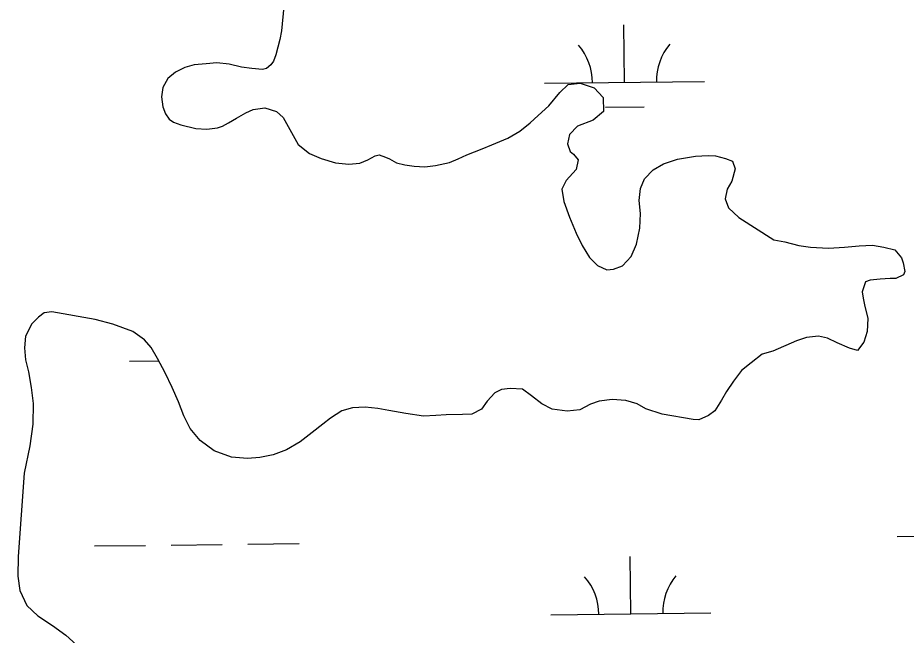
# Model space of a CAD drawing. Extents: x 3683613 to 3738215, y 469626 to 495384.
# Drawn here: x 3718158 to 3718713, y 490214 to 490601 of the extents above; entities that cross this region are included whole.
import ezdxf

# ---------------------------------------------------------------- set-up
doc = ezdxf.new("R2010")
doc.units = 0
doc.layers.add('V-TOPO-SHOR', color=7, linetype='Continuous')
doc.layers.add('V-WETL-SWMP', color=7, linetype='Continuous')

msp = doc.modelspace()

# ---------------------------------------------------------------- linework, layer by layer
at = {"layer": 'V-TOPO-SHOR'}
for points in [[(3718324.25, 490607.51), (3718322.91, 490592.27), (3718321.76, 490587.05), (3718320.62, 490582.23), (3718319.34, 490577.27), (3718317.93, 490573.36), (3718316.25, 490571.01), (3718313.53, 490568.78), (3718310.93, 490568.24), (3718304.41, 490568.73), (3718297.77, 490569.73), (3718290.2, 490571.51), (3718282.39, 490572.25), (3718275.75, 490571.69), (3718268.2, 490571), (3718262.48, 490569.41), (3718256.5, 490566.51), (3718251.84, 490562.45), (3718248.74, 490556.83), (3718247.73, 490551.09), (3718248.68, 490544.85), (3718250.4, 490540.43), (3718252.63, 490537.06), (3718255.38, 490535.12), (3718259.94, 490533.45), (3718269.2, 490531.29), (3718276.23, 490530.94), (3718282.87, 490531.63), (3718285.99, 490532.81), (3718289.76, 490534.79), (3718294.69, 490537.81), (3718300.66, 490541.1), (3718305.21, 490543.08), (3718312.36, 490544.16), (3718319.8, 490541.85), (3718323.85, 490538.23), (3718333.19, 490521.22), (3718340.38, 490515.66), (3718347.56, 490512.58), (3718356.56, 490509.76), (3718364.9, 490509.03), (3718371.93, 490509.58), (3718376.87, 490511.57), (3718381.41, 490514.19), (3718383.88, 490514.73), (3718387.93, 490513.32), (3718390.41, 490512.29), (3718394.85, 490509.84), (3718399.94, 490508.44), (3718405.8, 490507.69), (3718412.44, 490507.34), (3718419.08, 490508.15), (3718427.93, 490510.02), (3718433.25, 490512.27), (3718438.84, 490514.77), (3718448.32, 490518.6), (3718454.43, 490520.98), (3718464.43, 490525.2), (3718471.96, 490529.67), (3718478.31, 490534.78), (3718483.37, 490539.37), (3718489.98, 490545.52), (3718496.83, 490553.76), (3718502.14, 490558.74), (3718509.56, 490559.7), (3718518.43, 490556.75), (3718524.06, 490550.66), (3718524.24, 490541.94), (3718517.63, 490536.56), (3718507.89, 490532.73), (3718502.97, 490527.49), (3718501.7, 490521.76), (3718503.29, 490516.82), (3718505.51, 490515.14), (3718508.39, 490511.64), (3718507.12, 490505.51), (3718500.91, 490498.7), (3718498.07, 490493.35), (3718499.42, 490485.54), (3718502.99, 490475.79), (3718507.08, 490465.79), (3718510.9, 490458), (3718515.5, 490450.47), (3718520.34, 490445.55), (3718526.35, 490442.85), (3718530.52, 490443.13), (3718536.1, 490445.24)], [(3718536.1, 490445.24), (3718541.41, 490451.14), (3718544.88, 490458.97), (3718546.91, 490468.88), (3718547.25, 490477.99), (3718546.43, 490486.19), (3718547.3, 490493.62), (3718549.87, 490499.76), (3718555.18, 490505.38), (3718561.67, 490509.19), (3718570.37, 490512.11), (3718581.69, 490513.99), (3718589.64, 490514.3), (3718594.19, 490514.06), (3718600.45, 490512.53), (3718604.76, 490510.73), (3718606.48, 490506.05), (3718604.44, 490498.36), (3718601.47, 490493.27), (3718600.2, 490487.27), (3718602.45, 490481.68), (3718608.86, 490475.47), (3718630.68, 490461.65), (3718637.59, 490460.26), (3718646.33, 490457.96), (3718653.63, 490457.09), (3718664.83, 490456.37), (3718674.98, 490457.08), (3718684.1, 490457.91), (3718692.43, 490458.34), (3718699.47, 490457.08), (3718706.38, 490455.3), (3718710.57, 490450.37), (3718711.63, 490447.12), (3718712.7, 490441.79), (3718711.8, 490439.7), (3718707, 490437.46), (3718703.48, 490437.31), (3718697.1, 490437.01), (3718690.98, 490436.33), (3718687.99, 490435.4), (3718685.82, 490429.14), (3718686.49, 490425.1), (3718687.42, 490420.82), (3718689.55, 490412.36), (3718689.08, 490404.15), (3718687.03, 490397.5), (3718683.02, 490392.27), (3718677.94, 490393.81), (3718670.23, 490397.15), (3718664.23, 490399.98), (3718658.62, 490401.25), (3718651.2, 490400.56), (3718644.84, 490398.31), (3718630.02, 490391.98), (3718623.39, 490389.99), (3718616.52, 490384.61), (3718610.56, 490379.76), (3718605.39, 490373.22), (3718601.12, 490366.69), (3718598.03, 490361.33), (3718593.77, 490354.67), (3718589.75, 490351.65), (3718583.9, 490349.02), (3718580.25, 490349.12), (3718560.96, 490352.41), (3718550.66, 490355.86), (3718545.17, 490358.96), (3718538.13, 490361.13), (3718529.53, 490361.61), (3718521.46, 490360.65), (3718516, 490358.67), (3718509.38, 490355.25), (3718501.44, 490354.42), (3718492.06, 490355.67), (3718485.66, 490358.89), (3718479.25, 490363.94), (3718473.5, 490368.07), (3718465.82, 490368.55), (3718460.48, 490367.87), (3718456.32, 490365.77), (3718451.53, 490360.66), (3718447.91, 490355.56), (3718441.81, 490352.53), (3718436.08, 490352.24), (3718425.8, 490352.18), (3718419.29, 490351.76), (3718411.61, 490351.32), (3718400.66, 490352.96), (3718389.97, 490354.72), (3718383.06, 490356.12), (3718375.11, 490356.85), (3718367.3, 490356.42), (3718360.54, 490354.56), (3718353.53, 490350.09), (3718348.74, 490346.29), (3718342, 490341.04), (3718334.47, 490335.27), (3718325.91, 490330.15), (3718317.72, 490326.98), (3718309.4, 490325.37)], [(3718309.4, 490325.37), (3718301.59, 490324.81), (3718291.69, 490325.66), (3718280.72, 490329.51), (3718271.96, 490335.97), (3718265.8, 490343.49), (3718261.72, 490351.54), (3718258.55, 490360.25), (3718254.59, 490369.08), (3718250.11, 490378.3), (3718245.38, 490387.26), (3718241.3, 490394.14), (3718237.11, 490399.07), (3718229.92, 490404.24), (3718217.39, 490408.73), (3718206.31, 490411.79), (3718179.19, 490416.59), (3718174.51, 490415.91), (3718170.88, 490413.29), (3718166.73, 490409.1), (3718162.87, 490401.4), (3718162.13, 490393.97), (3718162.82, 490386.42), (3718164.69, 490378.88), (3718166.43, 490369.25), (3718167.66, 490359.1), (3718167.47, 490346.21), (3718165.46, 490332.66), (3718162.04, 490315.58), (3718158.16, 490263.34), (3718157.96, 490251.22), (3718159.19, 490242.25), (3718163.54, 490232.76), (3718170.6, 490226.29), (3718179.75, 490220.22), (3718188.12, 490214.15), (3718194.67, 490208.06)]]:
    msp.add_lwpolyline(points, dxfattribs=at)
at = {"layer": 'V-WETL-SWMP'}
for p, q in [((3718324.26, 490607.51), (3718322.91, 490592.27)), ((3718322.91, 490592.27), (3718321.76, 490587.05)), ((3718537.34, 490560.15), (3718536.92, 490596.14)), ((3718321.76, 490587.05), (3718320.62, 490582.23)), ((3718320.62, 490582.23), (3718319.34, 490577.27)), ((3718319.34, 490577.27), (3718317.93, 490573.36)), ((3718262.48, 490569.41), (3718256.5, 490566.51)), ((3718268.2, 490571), (3718262.48, 490569.41)), ((3718275.75, 490571.69), (3718268.2, 490571)), ((3718282.39, 490572.25), (3718275.75, 490571.69)), ((3718290.2, 490571.51), (3718282.39, 490572.25)), ((3718297.77, 490569.73), (3718290.2, 490571.51)), ((3718304.41, 490568.73), (3718297.77, 490569.73)), ((3718316.25, 490571), (3718313.53, 490568.78)), ((3718317.93, 490573.36), (3718316.25, 490571)), ((3718256.5, 490566.51), (3718251.84, 490562.45)), ((3718310.93, 490568.24), (3718304.41, 490568.73)), ((3718313.53, 490568.78), (3718310.93, 490568.24)), ((3718251.84, 490562.45), (3718248.74, 490556.83)), ((3718487.35, 490559.56), (3718587.34, 490560.73)), ((3718496.83, 490553.76), (3718502.14, 490558.74)), ((3718502.14, 490558.74), (3718509.56, 490559.69)), ((3718509.56, 490559.69), (3718518.43, 490556.75)), ((3718248.74, 490556.83), (3718247.73, 490551.09)), ((3718489.98, 490545.52), (3718496.83, 490553.76)), ((3718518.43, 490556.75), (3718524.06, 490550.66)), ((3718247.73, 490551.09), (3718248.68, 490544.85)), ((3718524.06, 490550.66), (3718524.24, 490541.93)), ((3718248.68, 490544.85), (3718250.4, 490540.43)), ((3718300.66, 490541.1), (3718305.21, 490543.08)), ((3718305.21, 490543.08), (3718312.36, 490544.16)), ((3718312.36, 490544.16), (3718319.8, 490541.85)), ((3718319.8, 490541.85), (3718323.85, 490538.23)), ((3718483.37, 490539.37), (3718489.98, 490545.52)), ((3718524.24, 490541.93), (3718517.63, 490536.56)), ((3718525.52, 490544.58), (3718549.52, 490544.86)), ((3718250.4, 490540.43), (3718252.63, 490537.06)), ((3718252.63, 490537.06), (3718255.38, 490535.12)), ((3718289.76, 490534.79), (3718294.69, 490537.81)), ((3718294.69, 490537.81), (3718300.66, 490541.1)), ((3718323.85, 490538.23), (3718333.19, 490521.22)), ((3718478.31, 490534.78), (3718483.37, 490539.37)), ((3718517.63, 490536.56), (3718507.89, 490532.73)), ((3718255.38, 490535.12), (3718259.94, 490533.45)), ((3718259.94, 490533.45), (3718269.2, 490531.29)), ((3718269.2, 490531.29), (3718276.23, 490530.94)), ((3718276.23, 490530.94), (3718282.87, 490531.62)), ((3718282.87, 490531.62), (3718285.99, 490532.81)), ((3718285.99, 490532.81), (3718289.76, 490534.79)), ((3718471.96, 490529.67), (3718478.31, 490534.78)), ((3718507.89, 490532.73), (3718502.97, 490527.49)), ((3718454.43, 490520.98), (3718464.43, 490525.2)), ((3718464.43, 490525.2), (3718471.96, 490529.67)), ((3718502.97, 490527.49), (3718501.7, 490521.76)), ((3718333.19, 490521.22), (3718340.39, 490515.66)), ((3718448.32, 490518.6), (3718454.43, 490520.98)), ((3718501.7, 490521.76), (3718503.29, 490516.82)), ((3718340.39, 490515.66), (3718347.57, 490512.58)), ((3718376.87, 490511.57), (3718381.41, 490514.19)), ((3718381.41, 490514.19), (3718383.88, 490514.73)), ((3718383.88, 490514.73), (3718387.93, 490513.32)), ((3718433.25, 490512.27), (3718438.84, 490514.77)), ((3718438.84, 490514.77), (3718448.32, 490518.6)), ((3718503.29, 490516.82), (3718505.51, 490515.14)), ((3718505.51, 490515.14), (3718508.39, 490511.64)), ((3718570.37, 490512.11), (3718581.69, 490513.99)), ((3718581.69, 490513.99), (3718589.64, 490514.3)), ((3718589.64, 490514.3), (3718594.19, 490514.06)), ((3718594.19, 490514.06), (3718600.45, 490512.53)), ((3718347.57, 490512.58), (3718356.56, 490509.76)), ((3718356.56, 490509.76), (3718364.9, 490509.03)), ((3718364.9, 490509.03), (3718371.93, 490509.58)), ((3718371.93, 490509.58), (3718376.87, 490511.57)), ((3718387.93, 490513.32), (3718390.41, 490512.29)), ((3718390.41, 490512.29), (3718394.85, 490509.84)), ((3718394.85, 490509.84), (3718399.94, 490508.44)), ((3718399.94, 490508.44), (3718405.8, 490507.69)), ((3718412.44, 490507.33), (3718419.08, 490508.15)), ((3718419.08, 490508.15), (3718427.93, 490510.02)), ((3718427.93, 490510.02), (3718433.25, 490512.27)), ((3718508.39, 490511.64), (3718507.12, 490505.51)), ((3718555.18, 490505.38), (3718561.67, 490509.2)), ((3718561.67, 490509.2), (3718570.37, 490512.11)), ((3718600.45, 490512.53), (3718604.76, 490510.73)), ((3718604.76, 490510.73), (3718606.48, 490506.05)), ((3718405.8, 490507.69), (3718412.44, 490507.33)), ((3718507.12, 490505.51), (3718500.91, 490498.7)), ((3718549.87, 490499.75), (3718555.18, 490505.38)), ((3718606.48, 490506.05), (3718604.44, 490498.36)), ((3718500.91, 490498.7), (3718498.08, 490493.35)), ((3718547.3, 490493.62), (3718549.87, 490499.75)), ((3718604.44, 490498.36), (3718601.47, 490493.27)), ((3718498.08, 490493.35), (3718499.42, 490485.54)), ((3718546.43, 490486.19), (3718547.3, 490493.62)), ((3718601.47, 490493.27), (3718600.2, 490487.27)), ((3718547.25, 490477.99), (3718546.43, 490486.19)), ((3718600.2, 490487.27), (3718602.45, 490481.68)), ((3718499.42, 490485.54), (3718502.99, 490475.8)), ((3718602.45, 490481.68), (3718608.86, 490475.47)), ((3718502.99, 490475.8), (3718507.08, 490465.79)), ((3718546.91, 490468.88), (3718547.25, 490477.99)), ((3718608.86, 490475.47), (3718630.68, 490461.65)), ((3718507.08, 490465.79), (3718510.9, 490458)), ((3718544.88, 490458.97), (3718546.91, 490468.88)), ((3718541.41, 490451.14), (3718544.88, 490458.97)), ((3718630.68, 490461.65), (3718637.59, 490460.26)), ((3718637.59, 490460.26), (3718646.33, 490457.96)), ((3718684.09, 490457.91), (3718692.43, 490458.35)), ((3718692.43, 490458.35), (3718699.47, 490457.08)), ((3718510.9, 490458), (3718515.5, 490450.47)), ((3718646.33, 490457.96), (3718653.63, 490457.09)), ((3718653.63, 490457.09), (3718664.83, 490456.37)), ((3718664.83, 490456.37), (3718674.98, 490457.08)), ((3718674.98, 490457.08), (3718684.09, 490457.91)), ((3718699.47, 490457.08), (3718706.38, 490455.3)), ((3718706.38, 490455.3), (3718710.57, 490450.37)), ((3718515.5, 490450.47), (3718520.34, 490445.55)), ((3718536.1, 490445.25), (3718541.41, 490451.14)), ((3718710.57, 490450.37), (3718711.63, 490447.12)), ((3718711.63, 490447.12), (3718712.7, 490441.79)), ((3718520.34, 490445.55), (3718526.35, 490442.85)), ((3718526.35, 490442.85), (3718530.52, 490443.13)), ((3718530.52, 490443.13), (3718536.1, 490445.25)), ((3718712.7, 490441.79), (3718711.8, 490439.7)), ((3718690.98, 490436.33), (3718687.99, 490435.4)), ((3718697.1, 490437.01), (3718690.98, 490436.33)), ((3718703.48, 490437.31), (3718697.1, 490437.01)), ((3718707, 490437.46), (3718703.48, 490437.31)), ((3718711.8, 490439.7), (3718707, 490437.46)), ((3718687.99, 490435.4), (3718685.82, 490429.14)), ((3718685.82, 490429.14), (3718686.49, 490425.11)), ((3718686.49, 490425.11), (3718687.42, 490420.81)), ((3718687.42, 490420.81), (3718689.55, 490412.36)), ((3718174.51, 490415.91), (3718170.88, 490413.29)), ((3718179.2, 490416.59), (3718174.51, 490415.91)), ((3718206.31, 490411.79), (3718179.2, 490416.59)), ((3718166.74, 490409.1), (3718162.87, 490401.4)), ((3718170.88, 490413.29), (3718166.74, 490409.1)), ((3718217.39, 490408.73), (3718206.31, 490411.79)), ((3718229.92, 490404.24), (3718217.39, 490408.73)), ((3718689.55, 490412.36), (3718689.08, 490404.16)), ((3718237.11, 490399.07), (3718229.92, 490404.24)), ((3718689.08, 490404.16), (3718687.03, 490397.5)), ((3718162.87, 490401.4), (3718162.13, 490393.97)), ((3718241.3, 490394.14), (3718237.11, 490399.07)), ((3718644.83, 490398.31), (3718630.02, 490391.98)), ((3718651.2, 490400.56), (3718644.83, 490398.31)), ((3718658.62, 490401.25), (3718651.2, 490400.56)), ((3718664.23, 490399.98), (3718658.62, 490401.25)), ((3718670.23, 490397.15), (3718664.23, 490399.98)), ((3718677.94, 490393.81), (3718670.23, 490397.15)), ((3718687.03, 490397.5), (3718683.02, 490392.27)), ((3718162.13, 490393.97), (3718162.82, 490386.42)), ((3718245.38, 490387.26), (3718241.3, 490394.14)), ((3718630.02, 490391.98), (3718623.39, 490389.99)), ((3718683.02, 490392.27), (3718677.94, 490393.81)), ((3718162.82, 490386.42), (3718164.69, 490378.88)), ((3718227.92, 490385.72), (3718246.08, 490385.93)), ((3718250.12, 490378.3), (3718245.38, 490387.26)), ((3718623.39, 490389.99), (3718616.52, 490384.61)), ((3718616.52, 490384.61), (3718610.56, 490379.76)), ((3718164.69, 490378.88), (3718166.43, 490369.25)), ((3718254.59, 490369.08), (3718250.12, 490378.3)), ((3718610.56, 490379.76), (3718605.39, 490373.22)), ((3718166.43, 490369.25), (3718167.66, 490359.1)), ((3718605.39, 490373.22), (3718601.12, 490366.69)), ((3718258.55, 490360.25), (3718254.59, 490369.08)), ((3718456.32, 490365.76), (3718451.53, 490360.66)), ((3718460.48, 490367.87), (3718456.32, 490365.76)), ((3718465.81, 490368.55), (3718460.48, 490367.87)), ((3718473.5, 490368.07), (3718465.81, 490368.55)), ((3718479.25, 490363.94), (3718473.5, 490368.07)), ((3718485.66, 490358.89), (3718479.25, 490363.94)), ((3718601.12, 490366.69), (3718598.03, 490361.33)), ((3718167.66, 490359.1), (3718167.47, 490346.21)), ((3718261.72, 490351.54), (3718258.55, 490360.25)), ((3718451.53, 490360.66), (3718447.91, 490355.56)), ((3718492.06, 490355.67), (3718485.66, 490358.89)), ((3718516, 490358.67), (3718509.38, 490355.25)), ((3718521.46, 490360.65), (3718516, 490358.67)), ((3718529.53, 490361.61), (3718521.46, 490360.65)), ((3718538.13, 490361.13), (3718529.53, 490361.61)), ((3718545.17, 490358.96), (3718538.13, 490361.13)), ((3718550.66, 490355.86), (3718545.17, 490358.96)), ((3718598.03, 490361.33), (3718593.77, 490354.67)), ((3718360.54, 490354.56), (3718353.54, 490350.09)), ((3718367.3, 490356.42), (3718360.54, 490354.56)), ((3718375.12, 490356.85), (3718367.3, 490356.42)), ((3718383.06, 490356.12), (3718375.12, 490356.85)), ((3718389.97, 490354.72), (3718383.06, 490356.12)), ((3718400.66, 490352.96), (3718389.97, 490354.72)), ((3718411.61, 490351.32), (3718400.66, 490352.96)), ((3718441.81, 490352.53), (3718436.08, 490352.24)), ((3718447.91, 490355.56), (3718441.81, 490352.53)), ((3718501.44, 490354.42), (3718492.06, 490355.67)), ((3718509.38, 490355.25), (3718501.44, 490354.42)), ((3718560.96, 490352.41), (3718550.66, 490355.86)), ((3718593.77, 490354.67), (3718589.75, 490351.65)), ((3718265.8, 490343.49), (3718261.72, 490351.54)), ((3718353.54, 490350.09), (3718348.74, 490346.29)), ((3718419.29, 490351.76), (3718411.61, 490351.32)), ((3718425.8, 490352.18), (3718419.29, 490351.76)), ((3718436.08, 490352.24), (3718425.8, 490352.18)), ((3718580.25, 490349.12), (3718560.96, 490352.41)), ((3718583.9, 490349.02), (3718580.25, 490349.12)), ((3718589.75, 490351.65), (3718583.9, 490349.02)), ((3718167.47, 490346.21), (3718165.46, 490332.65)), ((3718271.96, 490335.97), (3718265.8, 490343.49)), ((3718348.74, 490346.29), (3718342, 490341.04)), ((3718280.72, 490329.51), (3718271.96, 490335.97)), ((3718342, 490341.04), (3718334.47, 490335.27)), ((3718165.46, 490332.65), (3718162.04, 490315.58)), ((3718334.47, 490335.27), (3718325.91, 490330.15)), ((3718291.68, 490325.66), (3718280.72, 490329.51)), ((3718301.59, 490324.81), (3718291.68, 490325.66)), ((3718309.4, 490325.37), (3718301.59, 490324.81)), ((3718317.72, 490326.98), (3718309.4, 490325.37)), ((3718325.91, 490330.15), (3718317.72, 490326.98)), ((3718162.04, 490315.58), (3718158.16, 490263.34)), ((3718707.73, 490275.86), (3718739.72, 490276.24)), ((3718205.85, 490270.02), (3718237.85, 490270.4)), ((3718253.85, 490270.58), (3718285.85, 490270.96)), ((3718301.85, 490271.14), (3718333.84, 490271.51)), ((3718158.16, 490263.34), (3718157.96, 490251.22)), ((3718541.21, 490227.49), (3718540.79, 490263.49)), ((3718157.96, 490251.22), (3718159.19, 490242.25)), ((3718159.19, 490242.25), (3718163.54, 490232.76)), ((3718163.54, 490232.76), (3718170.6, 490226.29)), ((3718170.6, 490226.29), (3718179.75, 490220.22)), ((3718491.22, 490226.91), (3718591.21, 490228.08)), ((3718179.75, 490220.22), (3718188.12, 490214.15))]:
    msp.add_line(p, q, dxfattribs=at)
for centre, start, end in [((3718482.1, 490559.98), 359.8949, 41.4385), ((3718592.58, 490561.26), 139.8949, 181.4385), ((3718485.97, 490227.33), 359.8949, 41.4385), ((3718596.45, 490228.61), 139.8949, 181.4385)]:
    msp.add_arc(centre, 35.25, start, end, dxfattribs=at)

doc.saveas('drawing.dxf')
